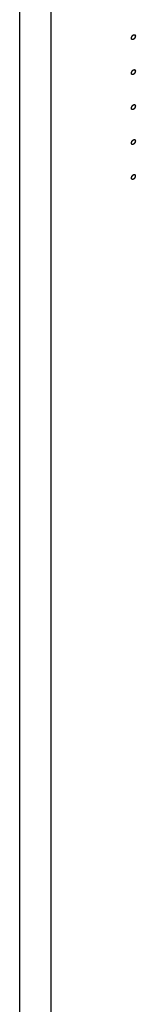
# Model space of a CAD drawing. Header units: inches. Extents: x 6 to 353, y 6 to 228.
# Tile 295 of 372: x 332.908 to 333.584, y 162.743 to 168.493. Entities that reach past the tile are written whole.
import ezdxf

# ---------------------------------------------------------------- set-up
doc = ezdxf.new("R2010")
doc.units = ezdxf.units.IN
doc.header["$LTSCALE"] = 19.946667
doc.header["$MEASUREMENT"] = 0
doc.linetypes.add('HIDDEN', pattern=[0.2, 0.1, -0.1])
doc.layers.get('0').update_dxf_attribs({"linetype": 'CONTINUOUS'})
doc.layers.add('08_ALL_COSMETICS', color=7, linetype='CONTINUOUS')

msp = doc.modelspace()

# ---------------------------------------------------------------- linework, layer by layer
at = {"color": 7, "linetype": 'Continuous'}
for p, q in [((332.9075, 194.7241), (332.9075, 141.4473)), ((333.09, 194.7241), (333.09, 141.4473))]:
    msp.add_line(p, q, dxfattribs=at)
at = {"layer": '08_ALL_COSMETICS', "color": 7, "linetype": 'HIDDEN'}
for points in [[(333.5729, 168.3776), (333.5726, 168.3774), (333.572, 168.3771), (333.5713, 168.3768), (333.5707, 168.3765), (333.5702, 168.3764), (333.5697, 168.3763), (333.5692, 168.3762), (333.5689, 168.3761), (333.5686, 168.3761), (333.5684, 168.3761), (333.5681, 168.3761), (333.5676, 168.3761), (333.5672, 168.3761), (333.5669, 168.3761), (333.5667, 168.3761), (333.5665, 168.3762), (333.5662, 168.3763), (333.5658, 168.3765), (333.5654, 168.3766), (333.5652, 168.3767), (333.5649, 168.3768), (333.5648, 168.3769), (333.5645, 168.3771), (333.5642, 168.3774), (333.5639, 168.3776), (333.5637, 168.3778), (333.5635, 168.3779), (333.5634, 168.3782), (333.5632, 168.3784), (333.563, 168.3788), (333.5628, 168.3791), (333.5626, 168.3794), (333.5625, 168.3796), (333.5624, 168.3799), (333.5623, 168.3802), (333.5622, 168.3806), (333.562, 168.3811), (333.5619, 168.3814), (333.5618, 168.3816), (333.5618, 168.382), (333.5618, 168.3824), (333.5617, 168.3829), (333.5617, 168.3835), (333.5616, 168.3841), (333.5617, 168.3848), (333.5617, 168.3854), (333.5618, 168.3861), (333.5618, 168.3868), (333.562, 168.3875), (333.5622, 168.3882), (333.5623, 168.3889), (333.5624, 168.3896), (333.5627, 168.3903), (333.563, 168.391), (333.5633, 168.3917), (333.5635, 168.3924), (333.5639, 168.3931), (333.5642, 168.3938), (333.5646, 168.3946), (333.5649, 168.3953), (333.5654, 168.3959), (333.5658, 168.3966), (333.5662, 168.3972), (333.5666, 168.3979), (333.5671, 168.3984), (333.5676, 168.399), (333.5681, 168.3996), (333.5686, 168.4002), (333.5691, 168.4007), (333.5696, 168.4012), (333.5702, 168.4017), (333.5707, 168.4022), (333.5713, 168.4025), (333.572, 168.4031), (333.5726, 168.4035), (333.5729, 168.4037)], [(333.5729, 168.4037), (333.5733, 168.4039), (333.5739, 168.4041), (333.5746, 168.4045), (333.5751, 168.4048), (333.5757, 168.4048), (333.5762, 168.405), (333.5766, 168.4051), (333.577, 168.4051), (333.5773, 168.4052), (333.5775, 168.4052), (333.5778, 168.4052), (333.5782, 168.4052), (333.5786, 168.4052), (333.5789, 168.4051), (333.5792, 168.4052), (333.5794, 168.4051), (333.5797, 168.405), (333.5801, 168.4048), (333.5804, 168.4047), (333.5807, 168.4046), (333.5809, 168.4045), (333.5811, 168.4044), (333.5813, 168.4042), (333.5816, 168.4039), (333.5819, 168.4037), (333.5822, 168.4035), (333.5823, 168.4034), (333.5825, 168.4031), (333.5826, 168.4029), (333.5829, 168.4025), (333.5831, 168.4022), (333.5832, 168.4019), (333.5834, 168.4017), (333.5835, 168.4014), (333.5836, 168.4011), (333.5837, 168.4007), (333.5838, 168.4002), (333.5839, 168.3999), (333.584, 168.3996), (333.584, 168.3993), (333.5841, 168.3989), (333.5841, 168.3984), (333.5842, 168.3978), (333.5843, 168.3972), (333.5842, 168.3965), (333.5841, 168.3958), (333.5841, 168.3952), (333.5841, 168.3945), (333.5839, 168.3938), (333.5837, 168.3931), (333.5835, 168.3924), (333.5834, 168.3917), (333.5831, 168.391), (333.5829, 168.3903), (333.5826, 168.3896), (333.5824, 168.3889), (333.582, 168.3881), (333.5816, 168.3874), (333.5813, 168.3867), (333.581, 168.386), (333.5805, 168.3854), (333.5801, 168.3847), (333.5796, 168.3841), (333.5792, 168.3834), (333.5787, 168.3828), (333.5783, 168.3823), (333.5778, 168.3817), (333.5773, 168.3811), (333.5767, 168.3806), (333.5762, 168.3801), (333.5757, 168.3796), (333.5752, 168.3791), (333.5746, 168.3787), (333.5739, 168.3782), (333.5733, 168.3778), (333.5729, 168.3776)], [(333.5729, 168.1735), (333.5726, 168.1733), (333.572, 168.173), (333.5713, 168.1727), (333.5707, 168.1724), (333.5702, 168.1723), (333.5697, 168.1722), (333.5692, 168.1721), (333.5689, 168.172), (333.5686, 168.1719), (333.5684, 168.172), (333.5681, 168.172), (333.5676, 168.172), (333.5672, 168.172), (333.5669, 168.172), (333.5667, 168.172), (333.5665, 168.1721), (333.5662, 168.1722), (333.5658, 168.1723), (333.5654, 168.1725), (333.5652, 168.1726), (333.5649, 168.1726), (333.5648, 168.1728), (333.5645, 168.173), (333.5642, 168.1732), (333.5639, 168.1735), (333.5637, 168.1737), (333.5635, 168.1738), (333.5634, 168.174), (333.5632, 168.1743), (333.563, 168.1746), (333.5628, 168.175), (333.5626, 168.1753), (333.5625, 168.1755), (333.5624, 168.1757), (333.5623, 168.1761), (333.5622, 168.1765), (333.562, 168.1769), (333.5619, 168.1773), (333.5618, 168.1775), (333.5618, 168.1778), (333.5618, 168.1782), (333.5617, 168.1788), (333.5617, 168.1794), (333.5616, 168.18), (333.5617, 168.1807), (333.5617, 168.1813), (333.5618, 168.182), (333.5618, 168.1826), (333.562, 168.1834), (333.5622, 168.1841), (333.5623, 168.1848), (333.5624, 168.1855), (333.5627, 168.1862), (333.563, 168.1869), (333.5633, 168.1876), (333.5635, 168.1883), (333.5639, 168.189), (333.5642, 168.1897), (333.5646, 168.1904), (333.5649, 168.1912), (333.5654, 168.1918), (333.5658, 168.1924), (333.5662, 168.1931), (333.5666, 168.1938), (333.5671, 168.1943), (333.5676, 168.1949), (333.5681, 168.1955), (333.5686, 168.1961), (333.5691, 168.1966), (333.5696, 168.1971), (333.5702, 168.1975), (333.5707, 168.1981), (333.5713, 168.1984), (333.572, 168.1989), (333.5726, 168.1993), (333.5729, 168.1996)], [(333.5729, 168.1996), (333.5733, 168.1998), (333.5739, 168.2), (333.5746, 168.2003), (333.5751, 168.2006), (333.5757, 168.2007), (333.5762, 168.2008), (333.5766, 168.2009), (333.577, 168.201), (333.5773, 168.2011), (333.5775, 168.2011), (333.5778, 168.2011), (333.5782, 168.201), (333.5786, 168.201), (333.5789, 168.201), (333.5792, 168.201), (333.5794, 168.2009), (333.5797, 168.2008), (333.5801, 168.2007), (333.5804, 168.2006), (333.5807, 168.2005), (333.5809, 168.2004), (333.5811, 168.2002), (333.5813, 168.2), (333.5816, 168.1998), (333.5819, 168.1996), (333.5822, 168.1994), (333.5823, 168.1992), (333.5825, 168.199), (333.5826, 168.1987), (333.5829, 168.1984), (333.5831, 168.1981), (333.5832, 168.1978), (333.5834, 168.1976), (333.5835, 168.1973), (333.5836, 168.197), (333.5837, 168.1965), (333.5838, 168.1961), (333.5839, 168.1958), (333.584, 168.1955), (333.584, 168.1952), (333.5841, 168.1948), (333.5841, 168.1943), (333.5842, 168.1937), (333.5843, 168.1931), (333.5842, 168.1924), (333.5841, 168.1917), (333.5841, 168.1911), (333.5841, 168.1904), (333.5839, 168.1897), (333.5837, 168.189), (333.5835, 168.1883), (333.5834, 168.1876), (333.5831, 168.1869), (333.5829, 168.1862), (333.5826, 168.1854), (333.5824, 168.1847), (333.582, 168.184), (333.5816, 168.1833), (333.5813, 168.1826), (333.581, 168.1819), (333.5805, 168.1813), (333.5801, 168.1806), (333.5796, 168.18), (333.5792, 168.1793), (333.5787, 168.1787), (333.5783, 168.1781), (333.5778, 168.1776), (333.5773, 168.1769), (333.5767, 168.1765), (333.5762, 168.176), (333.5757, 168.1755), (333.5752, 168.175), (333.5746, 168.1746), (333.5739, 168.1741), (333.5733, 168.1737), (333.5729, 168.1735)], [(333.5729, 167.9693), (333.5726, 167.9692), (333.572, 167.9689), (333.5713, 167.9686), (333.5707, 167.9683), (333.5702, 167.9682), (333.5697, 167.9681), (333.5692, 167.968), (333.5689, 167.9679), (333.5686, 167.9678), (333.5684, 167.9678), (333.5681, 167.9678), (333.5676, 167.9679), (333.5672, 167.9679), (333.5669, 167.9679), (333.5667, 167.9679), (333.5665, 167.968), (333.5662, 167.9681), (333.5658, 167.9682), (333.5654, 167.9683), (333.5652, 167.9685), (333.5649, 167.9685), (333.5648, 167.9687), (333.5645, 167.9689), (333.5642, 167.9691), (333.5639, 167.9694), (333.5637, 167.9696), (333.5635, 167.9697), (333.5634, 167.9699), (333.5632, 167.9702), (333.563, 167.9705), (333.5628, 167.9709), (333.5626, 167.9711), (333.5625, 167.9713), (333.5624, 167.9716), (333.5623, 167.9719), (333.5622, 167.9724), (333.562, 167.9728), (333.5619, 167.9732), (333.5618, 167.9734), (333.5618, 167.9737), (333.5618, 167.9741), (333.5617, 167.9746), (333.5617, 167.9753), (333.5616, 167.9758), (333.5617, 167.9765), (333.5617, 167.9772), (333.5618, 167.9779), (333.5618, 167.9785), (333.562, 167.9792), (333.5622, 167.9799), (333.5623, 167.9806), (333.5624, 167.9813), (333.5627, 167.982), (333.563, 167.9828), (333.5633, 167.9835), (333.5635, 167.9842), (333.5639, 167.9849), (333.5642, 167.9856), (333.5646, 167.9863), (333.5649, 167.987), (333.5654, 167.9877), (333.5658, 167.9883), (333.5662, 167.989), (333.5666, 167.9896), (333.5671, 167.9902), (333.5676, 167.9908), (333.5681, 167.9914), (333.5686, 167.992), (333.5691, 167.9924), (333.5696, 167.9929), (333.5702, 167.9934), (333.5707, 167.9939), (333.5713, 167.9943), (333.572, 167.9948), (333.5726, 167.9952), (333.5729, 167.9955)], [(333.5729, 167.9955), (333.5733, 167.9956), (333.5739, 167.9959), (333.5746, 167.9962), (333.5751, 167.9965), (333.5757, 167.9966), (333.5762, 167.9967), (333.5766, 167.9968), (333.577, 167.9969), (333.5773, 167.997), (333.5775, 167.9969), (333.5778, 167.9969), (333.5782, 167.9969), (333.5786, 167.9969), (333.5789, 167.9969), (333.5792, 167.9969), (333.5794, 167.9968), (333.5797, 167.9967), (333.5801, 167.9966), (333.5804, 167.9964), (333.5807, 167.9963), (333.5809, 167.9963), (333.5811, 167.9961), (333.5813, 167.9959), (333.5816, 167.9957), (333.5819, 167.9954), (333.5822, 167.9952), (333.5823, 167.9951), (333.5825, 167.9949), (333.5826, 167.9946), (333.5829, 167.9943), (333.5831, 167.9939), (333.5832, 167.9936), (333.5834, 167.9935), (333.5835, 167.9932), (333.5836, 167.9928), (333.5837, 167.9924), (333.5838, 167.992), (333.5839, 167.9916), (333.584, 167.9914), (333.584, 167.9911), (333.5841, 167.9907), (333.5841, 167.9902), (333.5842, 167.9895), (333.5843, 167.9889), (333.5842, 167.9883), (333.5841, 167.9876), (333.5841, 167.9869), (333.5841, 167.9863), (333.5839, 167.9856), (333.5837, 167.9849), (333.5835, 167.9842), (333.5834, 167.9835), (333.5831, 167.9827), (333.5829, 167.982), (333.5826, 167.9813), (333.5824, 167.9806), (333.582, 167.9799), (333.5816, 167.9792), (333.5813, 167.9785), (333.581, 167.9778), (333.5805, 167.9771), (333.5801, 167.9765), (333.5796, 167.9758), (333.5792, 167.9752), (333.5787, 167.9746), (333.5783, 167.974), (333.5778, 167.9734), (333.5773, 167.9728), (333.5767, 167.9724), (333.5762, 167.9719), (333.5757, 167.9714), (333.5752, 167.9708), (333.5746, 167.9705), (333.5739, 167.97), (333.5733, 167.9696), (333.5729, 167.9693)], [(333.5729, 167.7652), (333.5726, 167.765), (333.572, 167.7648), (333.5713, 167.7644), (333.5707, 167.7641), (333.5702, 167.7641), (333.5697, 167.7639), (333.5692, 167.7638), (333.5689, 167.7638), (333.5686, 167.7637), (333.5684, 167.7637), (333.5681, 167.7637), (333.5676, 167.7637), (333.5672, 167.7637), (333.5669, 167.7638), (333.5667, 167.7638), (333.5665, 167.7639), (333.5662, 167.764), (333.5658, 167.7641), (333.5654, 167.7642), (333.5652, 167.7643), (333.5649, 167.7644), (333.5648, 167.7646), (333.5645, 167.7647), (333.5642, 167.765), (333.5639, 167.7652), (333.5637, 167.7654), (333.5635, 167.7656), (333.5634, 167.7658), (333.5632, 167.766), (333.563, 167.7664), (333.5628, 167.7667), (333.5626, 167.767), (333.5625, 167.7672), (333.5624, 167.7675), (333.5623, 167.7678), (333.5622, 167.7683), (333.562, 167.7687), (333.5619, 167.769), (333.5618, 167.7693), (333.5618, 167.7696), (333.5618, 167.77), (333.5617, 167.7705), (333.5617, 167.7711), (333.5616, 167.7717), (333.5617, 167.7724), (333.5617, 167.7731), (333.5618, 167.7737), (333.5618, 167.7744), (333.562, 167.7751), (333.5622, 167.7758), (333.5623, 167.7765), (333.5624, 167.7772), (333.5627, 167.7779), (333.563, 167.7786), (333.5633, 167.7793), (333.5635, 167.7801), (333.5639, 167.7808), (333.5642, 167.7815), (333.5646, 167.7822), (333.5649, 167.7829), (333.5654, 167.7835), (333.5658, 167.7842), (333.5662, 167.7848), (333.5666, 167.7855), (333.5671, 167.7861), (333.5676, 167.7867), (333.5681, 167.7872), (333.5686, 167.7878), (333.5691, 167.7883), (333.5696, 167.7888), (333.5702, 167.7893), (333.5707, 167.7898), (333.5713, 167.7902), (333.572, 167.7907), (333.5726, 167.7911), (333.5729, 167.7913)], [(333.5729, 167.7913), (333.5733, 167.7915), (333.5739, 167.7918), (333.5746, 167.7921), (333.5751, 167.7924), (333.5757, 167.7925), (333.5762, 167.7926), (333.5766, 167.7927), (333.577, 167.7928), (333.5773, 167.7929), (333.5775, 167.7928), (333.5778, 167.7928), (333.5782, 167.7928), (333.5786, 167.7928), (333.5789, 167.7928), (333.5792, 167.7928), (333.5794, 167.7927), (333.5797, 167.7926), (333.5801, 167.7924), (333.5804, 167.7923), (333.5807, 167.7922), (333.5809, 167.7921), (333.5811, 167.792), (333.5813, 167.7918), (333.5816, 167.7915), (333.5819, 167.7913), (333.5822, 167.7911), (333.5823, 167.791), (333.5825, 167.7908), (333.5826, 167.7905), (333.5829, 167.7901), (333.5831, 167.7898), (333.5832, 167.7895), (333.5834, 167.7893), (333.5835, 167.7891), (333.5836, 167.7887), (333.5837, 167.7883), (333.5838, 167.7879), (333.5839, 167.7875), (333.584, 167.7873), (333.584, 167.7869), (333.5841, 167.7865), (333.5841, 167.786), (333.5842, 167.7854), (333.5843, 167.7848), (333.5842, 167.7841), (333.5841, 167.7835), (333.5841, 167.7828), (333.5841, 167.7821), (333.5839, 167.7814), (333.5837, 167.7807), (333.5835, 167.78), (333.5834, 167.7793), (333.5831, 167.7786), (333.5829, 167.7779), (333.5826, 167.7772), (333.5824, 167.7765), (333.582, 167.7758), (333.5816, 167.7751), (333.5813, 167.7744), (333.581, 167.7736), (333.5805, 167.773), (333.5801, 167.7723), (333.5796, 167.7717), (333.5792, 167.771), (333.5787, 167.7705), (333.5783, 167.7699), (333.5778, 167.7693), (333.5773, 167.7687), (333.5767, 167.7682), (333.5762, 167.7677), (333.5757, 167.7673), (333.5752, 167.7667), (333.5746, 167.7664), (333.5739, 167.7658), (333.5733, 167.7655), (333.5729, 167.7652)], [(333.5729, 167.5611), (333.5726, 167.5609), (333.572, 167.5606), (333.5713, 167.5603), (333.5707, 167.56), (333.5702, 167.5599), (333.5697, 167.5598), (333.5692, 167.5597), (333.5689, 167.5596), (333.5686, 167.5596), (333.5684, 167.5596), (333.5681, 167.5596), (333.5676, 167.5596), (333.5672, 167.5596), (333.5669, 167.5596), (333.5667, 167.5596), (333.5665, 167.5597), (333.5662, 167.5598), (333.5658, 167.56), (333.5654, 167.5601), (333.5652, 167.5602), (333.5649, 167.5603), (333.5648, 167.5604), (333.5645, 167.5606), (333.5642, 167.5609), (333.5639, 167.5611), (333.5637, 167.5613), (333.5635, 167.5614), (333.5634, 167.5617), (333.5632, 167.5619), (333.563, 167.5623), (333.5628, 167.5626), (333.5626, 167.5629), (333.5625, 167.5631), (333.5624, 167.5634), (333.5623, 167.5637), (333.5622, 167.5641), (333.562, 167.5646), (333.5619, 167.5649), (333.5618, 167.5651), (333.5618, 167.5655), (333.5618, 167.5659), (333.5617, 167.5664), (333.5617, 167.567), (333.5616, 167.5676), (333.5617, 167.5683), (333.5617, 167.5689), (333.5618, 167.5696), (333.5618, 167.5703), (333.562, 167.571), (333.5622, 167.5717), (333.5623, 167.5724), (333.5624, 167.5731), (333.5627, 167.5738), (333.563, 167.5745), (333.5633, 167.5752), (333.5635, 167.5759), (333.5639, 167.5766), (333.5642, 167.5773), (333.5646, 167.578), (333.5649, 167.5788), (333.5654, 167.5794), (333.5658, 167.5801), (333.5662, 167.5807), (333.5666, 167.5814), (333.5671, 167.5819), (333.5676, 167.5825), (333.5681, 167.5831), (333.5686, 167.5837), (333.5691, 167.5842), (333.5696, 167.5847), (333.5702, 167.5852), (333.5707, 167.5857), (333.5713, 167.586), (333.572, 167.5866), (333.5726, 167.5869), (333.5729, 167.5872)], [(333.5729, 167.5872), (333.5733, 167.5874), (333.5739, 167.5876), (333.5746, 167.588), (333.5751, 167.5883), (333.5757, 167.5883), (333.5762, 167.5885), (333.5766, 167.5886), (333.577, 167.5886), (333.5773, 167.5887), (333.5775, 167.5887), (333.5778, 167.5887), (333.5782, 167.5887), (333.5786, 167.5887), (333.5789, 167.5886), (333.5792, 167.5887), (333.5794, 167.5886), (333.5797, 167.5885), (333.5801, 167.5883), (333.5804, 167.5882), (333.5807, 167.5881), (333.5809, 167.588), (333.5811, 167.5878), (333.5813, 167.5877), (333.5816, 167.5874), (333.5819, 167.5872), (333.5822, 167.587), (333.5823, 167.5869), (333.5825, 167.5866), (333.5826, 167.5864), (333.5829, 167.586), (333.5831, 167.5857), (333.5832, 167.5854), (333.5834, 167.5852), (333.5835, 167.5849), (333.5836, 167.5846), (333.5837, 167.5842), (333.5838, 167.5837), (333.5839, 167.5834), (333.584, 167.5831), (333.584, 167.5828), (333.5841, 167.5824), (333.5841, 167.5819), (333.5842, 167.5813), (333.5843, 167.5807), (333.5842, 167.58), (333.5841, 167.5793), (333.5841, 167.5787), (333.5841, 167.578), (333.5839, 167.5773), (333.5837, 167.5766), (333.5835, 167.5759), (333.5834, 167.5752), (333.5831, 167.5745), (333.5829, 167.5738), (333.5826, 167.5731), (333.5824, 167.5724), (333.582, 167.5716), (333.5816, 167.5709), (333.5813, 167.5702), (333.581, 167.5695), (333.5805, 167.5689), (333.5801, 167.5682), (333.5796, 167.5676), (333.5792, 167.5669), (333.5787, 167.5663), (333.5783, 167.5658), (333.5778, 167.5652), (333.5773, 167.5646), (333.5767, 167.5641), (333.5762, 167.5636), (333.5757, 167.5631), (333.5752, 167.5626), (333.5746, 167.5622), (333.5739, 167.5617), (333.5733, 167.5613), (333.5729, 167.5611)]]:
    msp.add_open_spline(points, degree=3, knots=[0, 0, 0, 0, 0.03125, 0.046875, 0.0625, 0.078125, 0.09375, 0.109375, 0.117188, 0.125, 0.132812, 0.140625, 0.15625, 0.171875, 0.179688, 0.1875, 0.195312, 0.203125, 0.21875, 0.234375, 0.242188, 0.25, 0.257812, 0.265625, 0.28125, 0.296875, 0.304688, 0.3125, 0.320312, 0.328125, 0.34375, 0.359375, 0.367188, 0.375, 0.382812, 0.390625, 0.40625, 0.421875, 0.429688, 0.4375, 0.445312, 0.453125, 0.46875, 0.484375, 0.5, 0.515625, 0.53125, 0.546875, 0.5625, 0.578125, 0.59375, 0.609375, 0.625, 0.640625, 0.65625, 0.671875, 0.6875, 0.703125, 0.71875, 0.734375, 0.75, 0.765625, 0.78125, 0.796875, 0.8125, 0.828125, 0.84375, 0.859375, 0.875, 0.890625, 0.90625, 0.921875, 0.9375, 0.953125, 0.96875, 1, 1, 1, 1], dxfattribs=at)

doc.saveas('drawing.dxf')
